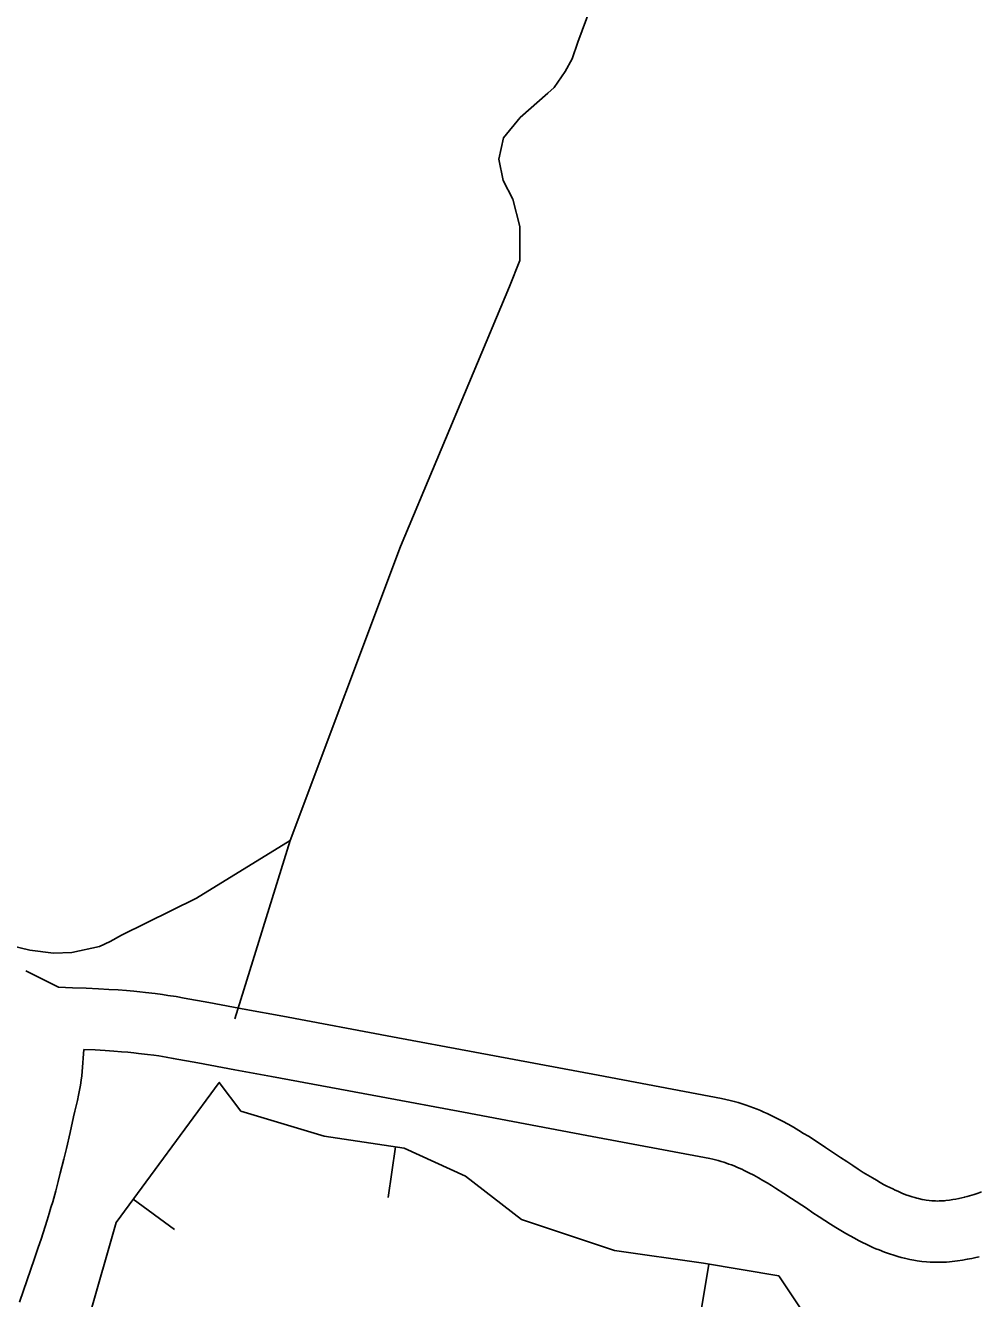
# Model space of a CAD drawing. Extents: x 3177185 to 3215018, y 812988 to 838321.
# Drawn here: x 3190830 to 3191297, y 832662 to 833285 of the extents above; entities that cross this region are included whole.
import ezdxf

# ---------------------------------------------------------------- set-up
doc = ezdxf.new("R2010")
doc.units = 0
for name, color, linetype in [('V-BORW-LINE', 7, 'Continuous'), ('V-ROAD-CNTR', 7, 'Continuous'), ('V-TOPO-SHOR', 7, 'Continuous')]:
    doc.layers.add(name, color=color, linetype=linetype)

msp = doc.modelspace()

# ---------------------------------------------------------------- linework, layer by layer
at = {"layer": 'V-BORW-LINE'}
for p, q in [((3191010.876, 832735.723), (3191007.185, 832710.997)), ((3190882.5, 832710.108), (3190902.644, 832695.301)), ((3191164.256, 832678.2880000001), (3191160.16, 832653.626))]:
    msp.add_line(p, q, dxfattribs=at)
msp.add_lwpolyline([(3191209.224, 832656.447), (3191198.414, 832672.616), (3191161.517, 832678.743), (3191118.1, 832685.013), (3191072.469, 832700.1630000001), (3191045.0840000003, 832721.336), (3191015.129, 832735.088), (3190975.9420000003, 832740.939), (3190935.165, 832753.1730000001), (3190924.561, 832767.3300000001), (3190874.161, 832698.762), (3190834.7460000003, 832561.31)], dxfattribs=at)
msp.add_lwpolyline([(3191209.224, 832656.447), (3191198.414, 832672.616), (3191161.517, 832678.743), (3191118.1, 832685.013), (3191072.469, 832700.1630000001), (3191045.0840000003, 832721.336), (3191015.129, 832735.088), (3190975.9420000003, 832740.939), (3190935.165, 832753.1730000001), (3190924.561, 832767.3300000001), (3190874.161, 832698.762), (3190834.7460000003, 832561.31)], dxfattribs=at)
at = {"layer": 'V-ROAD-CNTR'}
for points in [[(3190845.8492714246, 832813.8433448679), (3190831.254300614, 832821.1953301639), (3190829.859303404, 832821.859328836)], [(3190845.8492714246, 832813.8433448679), (3190852.7592576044, 832813.6623452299), (3190859.492244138, 832813.4233457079), (3190865.412232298, 832813.1523462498), (3190870.6132218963, 832812.8563468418), (3190875.179212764, 832812.5473474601), (3190879.1852047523, 832812.233348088), (3190882.695197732, 832811.9223487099), (3190885.773191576, 832811.6213493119), (3190888.500186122, 832811.3293498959), (3190893.1861767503, 832810.7723510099), (3190896.737169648, 832810.2993519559), (3190899.433164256, 832809.909352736), (3190903.415156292, 832809.2823539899), (3190907.364148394, 832808.59735536), (3190919.513124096, 832806.373359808), (3190937.603087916, 832803.0273664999), (3190955.6760517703, 832799.6683732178), (3191009.348944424, 832789.6733932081), (3191049.60086392, 832782.1404082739), (3191109.9587432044, 832770.800430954), (3191170.39062234, 832759.416453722), (3191172.4596182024, 832758.99745456), (3191174.5706139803, 832758.5114555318), (3191176.6216098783, 832757.9864565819), (3191178.619605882, 832757.42245771), (3191180.562601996, 832756.8274589), (3191182.452598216, 832756.2034601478), (3191184.2895945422, 832755.556461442), (3191186.0785909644, 832754.8884627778), (3191187.818587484, 832754.2014641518), (3191189.519584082, 832753.4984655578), (3191191.171580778, 832752.7824669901), (3191192.777577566, 832752.0584684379), (3191194.391574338, 832751.3034699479), (3191197.3895683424, 832749.8294728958), (3191200.28556255, 832748.3214759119), (3191203.046557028, 832746.8114789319), (3191205.679551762, 832745.3104819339), (3191208.191546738, 832743.8274849), (3191210.593541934, 832742.36748782), (3191212.913537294, 832740.92249071), (3191217.252528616, 832738.14249627), (3191221.2745205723, 832735.496501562), (3191228.5885059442, 832730.60251135), (3191231.724499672, 832728.506515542), (3191234.619493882, 832726.591519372), (3191237.299488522, 832724.846522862), (3191239.78048356, 832723.2625260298), (3191242.0824789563, 832721.8285288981), (3191244.217474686, 832720.5345314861), (3191246.196470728, 832719.371533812), (3191248.03546705, 832718.3255359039), (3191249.742463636, 832717.3865377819), (3191251.3284604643, 832716.54753946), (3191252.802457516, 832715.794540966), (3191254.172454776, 832715.12254231), (3191255.4434522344, 832714.5235435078), (3191256.623449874, 832713.990544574), (3191257.726447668, 832713.5125455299), (3191258.702445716, 832713.1065463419), (3191260.6604418, 832712.3435478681), (3191262.299438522, 832711.758549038), (3191263.721435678, 832711.2945499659), (3191264.9524332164, 832710.9265507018), (3191266.013431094, 832710.6355512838), (3191266.8764293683, 832710.418551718), (3191268.5734259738, 832710.0395524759), (3191269.762423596, 832709.8145529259), (3191270.588421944, 832709.6785531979), (3191271.95041922, 832709.4925535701), (3191273.2914165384, 832709.3565538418), (3191274.179414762, 832709.294553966), (3191275.08041296, 832709.2575540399), (3191275.974411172, 832709.2435540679), (3191276.8604094, 832709.2515540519), (3191277.7384076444, 832709.2795539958), (3191278.60540591, 832709.324553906), (3191279.46540419, 832709.3875537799), (3191280.247402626, 832709.458553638), (3191281.986399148, 832709.661553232), (3191283.59039594, 832709.9005527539), (3191285.1293928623, 832710.1725522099), (3191286.596389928, 832710.46755162), (3191287.992387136, 832710.780550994), (3191289.4403842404, 832711.1335502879)], [(3190826.73630965, 832659.7676530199), (3190834.1362948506, 832681.0896103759), (3190835.9832911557, 832686.5165995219), (3190837.3562884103, 832690.6275913), (3190839.362284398, 832696.7865789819), (3190840.355282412, 832699.9225727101), (3190841.328280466, 832703.0675664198), (3190842.229278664, 832706.0625604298), (3190843.05627701, 832708.9055547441), (3190844.520274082, 832714.14754426), (3190845.747271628, 832718.7545350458), (3190846.7832695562, 832722.7965269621), (3190848.499266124, 832729.7705130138), (3190849.7432636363, 832735.010502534), (3190851.5412600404, 832742.7834869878), (3190853.297256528, 832750.4754716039), (3190853.933255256, 832753.21246613), (3190854.55625401, 832755.88246079), (3190855.157252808, 832758.510455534), (3190855.712251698, 832761.0784503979), (3190856.213250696, 832763.5734454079), (3190856.649249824, 832765.9894405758), (3190857.018249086, 832768.3164359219), (3190857.3162484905, 832770.5574314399), (3190857.545248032, 832772.7084271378), (3190858.383246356, 832783.44240567)], [(3190858.383246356, 832783.44240567), (3190863.87623537, 832783.1904061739), (3190868.7512256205, 832782.9144067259), (3190872.993217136, 832782.6274073), (3190876.689209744, 832782.3374078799), (3190879.9112033, 832782.0524084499), (3190882.7171976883, 832781.777409), (3190885.1321928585, 832781.5194095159), (3190889.434184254, 832781.0064105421), (3190892.613177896, 832780.583411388), (3190894.955173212, 832780.2454120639), (3190898.5191660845, 832779.6844131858), (3190902.1001589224, 832779.063414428), (3190914.0831349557, 832776.8694188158), (3190932.133098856, 832773.5294254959), (3190950.190062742, 832770.174432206), (3191003.842955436, 832760.183452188), (3191044.0728749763, 832752.6544672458), (3191104.4127542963, 832741.318489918), (3191164.638633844, 832729.97251261), (3191166.117630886, 832729.6735132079), (3191167.4806281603, 832729.359513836), (3191168.8256254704, 832729.0145145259), (3191170.1536228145, 832728.640515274), (3191171.468620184, 832728.2375160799), (3191172.7666175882, 832727.8095169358), (3191174.051615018, 832727.3565178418), (3191175.3226124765, 832726.8805187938), (3191176.58060996, 832726.385519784), (3191177.8176074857, 832725.8725208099), (3191179.04560503, 832725.340521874), (3191180.263602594, 832724.79252297), (3191181.417600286, 832724.2535240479), (3191183.8395954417, 832723.061526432), (3191186.159590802, 832721.8535288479), (3191188.42058628, 832720.6175313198), (3191190.6255818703, 832719.360533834), (3191192.77557757, 832718.091536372), (3191194.8715733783, 832716.81753892), (3191196.889569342, 832715.5605414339), (3191200.914561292, 832712.9805465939), (3191204.6885537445, 832710.498551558), (3191211.9125392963, 832705.6645612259), (3191215.114532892, 832703.524565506), (3191218.157526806, 832701.511569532), (3191221.041521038, 832699.6325732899), (3191223.7805155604, 832697.8845767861), (3191226.376510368, 832696.2685800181), (3191228.8395054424, 832694.7745830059), (3191231.178500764, 832693.3995857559), (3191233.393496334, 832692.1395882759), (3191235.496492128, 832690.9845905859), (3191237.4904881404, 832689.9275927), (3191239.3804843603, 832688.964594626), (3191241.1704807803, 832688.086596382), (3191242.8694773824, 832687.2855979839), (3191244.4814741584, 832686.556599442), (3191246.00047112, 832685.8986007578), (3191247.49046814, 832685.2786019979), (3191250.17046278, 832684.2336040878), (3191252.607457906, 832683.364605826), (3191254.767453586, 832682.660607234), (3191256.682449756, 832682.0866083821), (3191258.38544635, 832681.6196093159), (3191259.946443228, 832681.226610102), (3191262.5134380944, 832680.653611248), (3191264.5364340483, 832680.2706120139), (3191266.1284308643, 832680.0086125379), (3191268.4104263, 832679.698613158), (3191270.7334216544, 832679.4626136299), (3191272.517418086, 832679.338613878), (3191274.224414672, 832679.2676140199), (3191275.872411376, 832679.2416140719), (3191277.466408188, 832679.2556140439), (3191279.0024051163, 832679.3036139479), (3191280.483402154, 832679.3826137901), (3191281.909399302, 832679.485613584), (3191283.349396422, 832679.616613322), (3191285.9363912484, 832679.919612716), (3191288.408386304, 832680.2866119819), (3191290.70538171, 832680.6926111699), (3191292.84037744, 832681.1236103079), (3191294.8283734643, 832681.5686094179), (3191296.552370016, 832681.9896085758)], [(3191289.1843847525, 832711.069550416), (3191290.5673819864, 832711.43254969), (3191291.707379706, 832711.7495490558), (3191294.003375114, 832712.4395476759), (3191295.979371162, 832713.083546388), (3191297.718367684, 832713.686545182)]]:
    msp.add_lwpolyline(points, dxfattribs=at)
at = {"layer": 'V-TOPO-SHOR'}
for points in [[(3189531.657, 833443.884), (3189686.404, 833369.81), (3189805.288, 833304.723), (3189999.437, 833180.0530000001), (3190207.876, 833071.785), (3190491.006, 832942.903), (3190690.5810000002, 832878.778), (3190804.221, 832841.025), (3190815.858, 832835.665), (3190822.458, 832834.318), (3190831.916, 832831.9990000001), (3190843.534, 832830.48), (3190852.392, 832830.8150000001), (3190865.958, 832833.8300000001), (3190871.162, 832836.216), (3190876.757, 832839.393), (3190913.379, 832857.4720000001), (3190959.304, 832885.731), (3190932.153, 832798.414)], [(3190959.304, 832885.731), (3191013.252, 833029.658), (3191066.691, 833156.853), (3191071.747, 833169.669), (3191071.671, 833186.299), (3191068.2630000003, 833199.5700000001), (3191063.498, 833208.7980000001), (3191061.48, 833219.221), (3191063.696, 833229.661), (3191071.917, 833239.639), (3191085.344, 833251.512), (3191088.577, 833254.3790000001), (3191093.953, 833262.18), (3191097.37, 833268.297), (3191100.0870000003, 833276.4770000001), (3191142.366, 833390.335)]]:
    msp.add_lwpolyline(points, dxfattribs=at)

doc.saveas('drawing.dxf')
